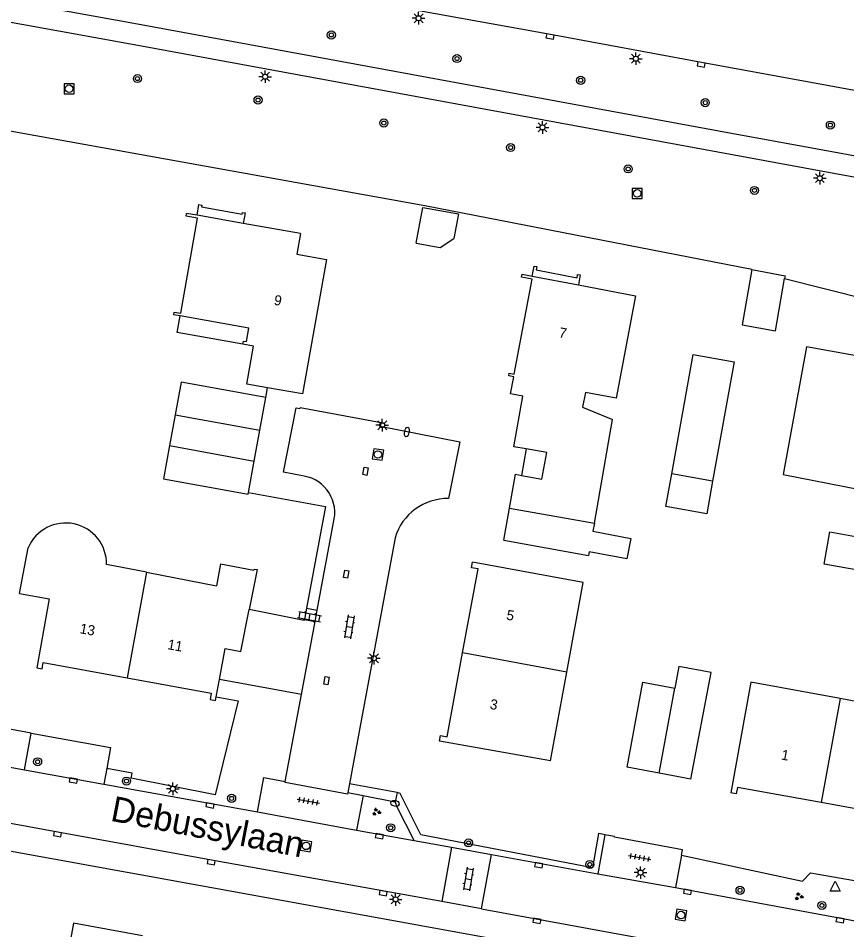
# Model space of a CAD drawing. Extents: x 132999 to 136000, y 398499 to 400501.
# Drawn here: x 133154.6 to 133236.7, y 399315.2 to 399405.6 of the extents above; entities that cross this region are included whole.
import ezdxf

# ---------------------------------------------------------------- set-up
doc = ezdxf.new("R2010")
doc.units = 0
for name, color, linetype in [('gg-afsc-erfafscheiding', 7, 'Continuous'), ('gg-afsc-haag', 7, 'Continuous'), ('gg-afsc-muur', 7, 'Continuous'), ('gg-anno-huisnummerreeks BGT', 7, 'Continuous'), ('gg-anno-openbare ruimte label', 7, 'Continuous'), ('gg-bbg-bijgebouw', 7, 'Continuous'), ('gg-bbg-gedigitaliseerde bebouwing', 7, 'Continuous'), ('gg-bbg-gedigitaliseerde bebouwing onder overbouw', 7, 'Continuous'), ('gg-bbg-gedigitaliseerde bijgebouw', 7, 'Continuous'), ('gg-bbg-gedigitaliseerde overbouw', 7, 'Continuous'), ('gg-bbg-hoofdgebouw', 7, 'Continuous'), ('gg-bbg-luifel en loopbrug', 7, 'Continuous'), ('gg-bbg-onder overbouw', 7, 'Continuous'), ('gg-bbg-pand overbouw', 7, 'Continuous'), ('gg-bbg-tussenscheiding', 7, 'Continuous'), ('gg-knt-verharding', 7, 'Continuous'), ('gt-grn-groengrens', 7, 'Continuous'), ('gt-symb-boom', 7, 'Continuous'), ('gt-symb-brandkraan', 7, 'Continuous'), ('gt-symb-groenvak', 7, 'Continuous'), ('gt-symb-klinker verharding', 7, 'Continuous'), ('gt-symb-kolk', 7, 'Continuous'), ('gt-symb-kolk center center', 7, 'Continuous'), ('gt-symb-lichtmast', 7, 'Continuous'), ('gt-symb-rioolschacht', 7, 'Continuous'), ('gt-symb-tegel verharding', 7, 'Continuous'), ('gt-symb-waterafsluiter', 7, 'Continuous')]:
    doc.layers.add(name, color=color, linetype=linetype)

# ---------------------------------------------------------------- blocks, each defined once
blk = doc.blocks.new('gt0-KOLK')
at = {"layer": 'gt-symb-kolk'}
blk.add_lwpolyline([(0, 0), (0.375, 0), (0.375, 0.4), (-0.375, 0.4), (-0.375, 0), (0, 0)], dxfattribs=at)
blk = doc.blocks.new('gt0-LMAST')
at = {"layer": 'gt-symb-lichtmast'}
for p, q in [((-0.182, 0.173), (-0.447, 0.438)), ((-0.005, 0.246), (-0.005, 0.621)), ((0.172, 0.173), (0.437, 0.438)), ((-0.255, -0.004), (-0.63, -0.004)), ((-0.182, -0.181), (-0.447, -0.446)), ((-0.005, -0.254), (-0.005, -0.629)), ((0.437, -0.446), (0.172, -0.181)), ((0.245, -0.004), (0.62, -0.004))]:
    blk.add_line(p, q, dxfattribs=at)
blk.add_circle((-0.005, -0.004), 0.25, dxfattribs=at)
blk = doc.blocks.new('gt0-RS')
at = {"layer": 'gt-symb-rioolschacht'}
blk.add_lwpolyline([(-0.5, -0.5), (0.5, -0.5), (0.5, 0.5), (-0.5, 0.5)], close=True, dxfattribs=at)
blk.add_circle((0, 0), 0.375, dxfattribs=at)
blk = doc.blocks.new('gt0-BOOM')
at = {"layer": 'gt-symb-boom'}
for radius in [0.4, 0.2]:
    blk.add_circle((0, 0), radius, dxfattribs=at)
blk = doc.blocks.new('gt0-BR')
at = {"layer": 'gt-symb-brandkraan'}
for centre, radius, start, end in [((-0.244, 0), 0.206, 107.56694, 252.43307), ((0.599, -2.664), 3, 106.89205, 107.56694), ((0, -0.691), 0.938, 73.10799, 106.89205), ((-0.599, -2.664), 3, 72.43309, 73.10799), ((0.244, 0), 0.206, 287.56695, 72.43309), ((0.599, 2.664), 3, 252.43307, 253.10797), ((0, 0.691), 0.938, 253.10797, 286.89206), ((-0.599, 2.664), 3, 286.89206, 287.56695)]:
    blk.add_arc(centre, radius, start, end, dxfattribs=at)
blk = doc.blocks.new('gt0-KL1')
at = {"layer": 'gt-symb-klinker verharding'}
for p, q in [((-1.15, 0.3), (1.15, 0.3)), ((-1, -0.3), (-1, 0.3)), ((-0.5, 0.3), (-0.5, 0.45)), ((0, -0.3), (0, 0.3)), ((0.5, 0.3), (0.5, 0.45)), ((1, -0.3), (1, 0.3)), ((-1.15, -0.3), (1.15, -0.3)), ((-0.5, -0.45), (-0.5, -0.3)), ((0.5, -0.45), (0.5, -0.3))]:
    blk.add_line(p, q, dxfattribs=at)
blk = doc.blocks.new('gt0-KOLKCC')
at = {"layer": 'gt-symb-kolk center center'}
blk.add_lwpolyline([(-0.375, 0.2), (0.375, 0.2), (0.375, -0.2), (-0.375, -0.2)], close=True, dxfattribs=at)
blk = doc.blocks.new('gt0-TEG1')
at = {"layer": 'gt-symb-tegel verharding'}
for p, q in [((-1.125, 0), (1.125, 0)), ((-0.9, -0.25), (-0.9, 0.25)), ((-0.45, -0.25), (-0.45, 0.25)), ((0, -0.25), (0, 0.25)), ((0.45, -0.25), (0.45, 0.25)), ((0.9, -0.25), (0.9, 0.25))]:
    blk.add_line(p, q, dxfattribs=at)
blk = doc.blocks.new('gt0-GRVAK')
at = {"layer": 'gt-symb-groenvak'}
for p, q in [((-0.11, 0.189), (-0.228, 0.24)), ((-0.182, 0.153), (0.088, 0.153)), ((-0.091, 0.211), (-0.156, 0.322)), ((-0.047, 0.214), (-0.047, 0.393)), ((-0.004, 0.211), (0.061, 0.322)), ((0.015, 0.189), (0.133, 0.24)), ((0.262, -0.052), (0.197, 0.059)), ((0.305, -0.049), (0.305, 0.13)), ((0.349, -0.052), (0.414, 0.059)), ((-0.245, -0.228), (-0.363, -0.177)), ((-0.318, -0.264), (-0.047, -0.264)), ((-0.226, -0.206), (-0.291, -0.095)), ((-0.183, -0.203), (-0.183, -0.024)), ((-0.139, -0.206), (-0.074, -0.095)), ((-0.12, -0.228), (-0.002, -0.177)), ((0.243, -0.074), (0.125, -0.023)), ((0.17, -0.11), (0.441, -0.11)), ((0.368, -0.074), (0.486, -0.023))]:
    blk.add_line(p, q, dxfattribs=at)
blk = doc.blocks.new('gt0-WAFSL')
at = {"layer": 'gt-symb-waterafsluiter'}
for p, q in [((-0.5, -0.333), (0, 0.667)), ((0, 0.667), (0.5, -0.333)), ((0.5, -0.333), (-0.5, -0.333))]:
    blk.add_line(p, q, dxfattribs=at)

msp = doc.modelspace()

# ---------------------------------------------------------------- linework, layer by layer
at = {"layer": 'gg-afsc-erfafscheiding'}
for p, q in [((133230.503, 399379.779), (133240.15, 399377.323)), ((133179.09, 399367.97), (133179.267, 399368.937)), ((133183.123, 399347.086), (133182.913, 399345.963)), ((133192.095, 399328.815), (133187.378, 399329.69))]:
    msp.add_line(p, q, dxfattribs=at)
for points in [[(133227.254, 399380.649), (133194.843, 399386.955), (133145.078, 399395.922), (133140.776, 399396.718)], [(133177.371, 399358.557), (133185.005, 399357.165), (133183.123, 399347.086)], [(133182.913, 399345.963), (133182.894, 399345.86), (133177.443, 399346.957)]]:
    msp.add_lwpolyline(points, dxfattribs=at)
at = {"layer": 'gg-afsc-haag'}
msp.add_line((133233.071, 399320.882), (133247.983, 399318.257), dxfattribs=at)
at = {"layer": 'gg-afsc-muur'}
for p, q in [((133212.695, 399324.651), (133212.26, 399324.735)), ((133213.651, 399324.469), (133212.695, 399324.651))]:
    msp.add_line(p, q, dxfattribs=at)
at = {"layer": 'gg-bbg-bijgebouw'}
for p, q in [((133227.256, 399380.659), (133227.254, 399380.649)), ((133178.499, 399364.735), (133179.09, 399367.97)), ((133177.94, 399361.674), (133178.499, 399364.735)), ((133177.371, 399358.557), (133177.94, 399361.674)), ((133177.34, 399358.39), (133177.371, 399358.557)), ((133202.67, 399353.84), (133203.242, 399357.001)), ((133218.062, 399330.753), (133214.905, 399331.349)), ((133221.221, 399330.157), (133218.062, 399330.753))]:
    msp.add_line(p, q, dxfattribs=at)
for points in [[(133227.254, 399380.649), (133226.302, 399375.158), (133229.603, 399374.585), (133230.503, 399379.779)], [(133227.256, 399380.659), (133230.544, 399380.014), (133230.503, 399379.779)]]:
    msp.add_lwpolyline(points, dxfattribs=at)
at = {"layer": 'gg-bbg-gedigitaliseerde bebouwing'}
for p, q in [((133215.74, 399378.05), (133213.822, 399367.904)), ((133211.649, 399355.524), (133213.459, 399365.805)), ((133154.69, 399348.55), (133155.546, 399353.07)), ((133167.273, 399350.651), (133163.313, 399351.414)), ((133174.614, 399351.477), (133174.211, 399349.301)), ((133167.273, 399350.651), (133174.211, 399349.301)), ((133207.29, 399331.96), (133208.91, 399340.771)), ((133244.86, 399336.51), (133236.006, 399338.13))]:
    msp.add_line(p, q, dxfattribs=at)
for points in [[(133170.61, 399376.064), (133169.967, 399376.18), (133170.012, 399376.436), (133170.662, 399376.32), (133172.342, 399385.741), (133171.199, 399385.946), (133171.248, 399386.219)], [(133213.822, 399367.904), (133210.766, 399368.483), (133210.485, 399366.999), (133213.459, 399365.805)], [(133230.367, 399360.328), (133239.484, 399358.566), (133238.603, 399354.012)], [(133208.91, 399340.771), (133210.54, 399349.632), (133199.57, 399351.65)], [(133236.006, 399338.13), (133227.143, 399339.751), (133225.16, 399328.79)]]:
    msp.add_lwpolyline(points, dxfattribs=at)
msp.add_arc((133159.269, 399351.49), 4.045, 358.92277, 157.00563, dxfattribs=at)
at = {"layer": 'gg-bbg-gedigitaliseerde bebouwing onder overbouw'}
msp.add_lwpolyline([(133176.821, 399373.245), (133176.878, 399373.57), (133177.187, 399373.515), (133177.42, 399374.83), (133170.61, 399376.064)], dxfattribs=at)
at = {"layer": 'gg-bbg-gedigitaliseerde bijgebouw'}
for p, q in [((133170.111, 399366.261), (133169.556, 399363.208)), ((133223.365, 399359.675), (133219.317, 399360.406)), ((133211.649, 399355.524), (133211.5, 399354.715)), ((133202.67, 399353.84), (133211.064, 399352.321))]:
    msp.add_line(p, q, dxfattribs=at)
for points in [[(133219.317, 399360.406), (133221.453, 399372.245), (133225.501, 399371.514), (133223.365, 399359.675)], [(133179.09, 399367.97), (133170.701, 399369.503), (133170.111, 399366.261)], [(133169.556, 399363.208), (133168.959, 399359.922), (133177.34, 399358.39)], [(133211.5, 399354.715), (133215.258, 399354.004), (133214.875, 399351.976), (133211.133, 399352.685), (133211.064, 399352.321)], [(133238.309, 399350.756), (133234.403, 399351.463), (133234.979, 399354.646), (133238.603, 399354.012)], [(133221.221, 399330.157), (133223.221, 399340.722), (133220.016, 399341.329), (133219.61, 399339.183)], [(133214.905, 399331.349), (133216.449, 399339.763), (133219.61, 399339.183)]]:
    msp.add_lwpolyline(points, dxfattribs=at)
at = {"layer": 'gg-bbg-gedigitaliseerde overbouw'}
msp.add_lwpolyline([(133176.821, 399373.245), (133170.314, 399374.414), (133170.61, 399376.064)], dxfattribs=at)
at = {"layer": 'gg-bbg-hoofdgebouw'}
for p, q in [((133172.29, 399386.035), (133171.248, 399386.219)), ((133182.523, 399384.223), (133176.865, 399385.225)), ((133210.062, 399379.125), (133215.74, 399378.05)), ((133174.177, 399338.316), (133174.492, 399340.038))]:
    msp.add_line(p, q, dxfattribs=at)
for points in [[(133182.523, 399384.223), (133182.161, 399382.182), (133185.11, 399381.662)], [(133185.11, 399381.662), (133182.715, 399368.325), (133179.267, 399368.937)], [(133204.882, 399362.883), (133203.68, 399363.09), (133204.549, 399368.119), (133203.35, 399368.34), (133203.669, 399370.017), (133203.17, 399370.11), (133203.21, 399370.37), (133203.71, 399370.28), (133205.49, 399379.71), (133204.44, 399379.91), (133204.49, 399380.18), (133205.499, 399379.989)], [(133179.267, 399368.937), (133177.204, 399369.303), (133177.87, 399373.055), (133176.821, 399373.245)], [(133252.96, 399369.41), (133239.465, 399371.878), (133239.435, 399371.782), (133232.668, 399372.985), (133230.367, 399360.328)], [(133204.431, 399360.255), (133206.46, 399359.89), (133206.94, 399362.53), (133204.882, 399362.883)], [(133203.242, 399357.001), (133203.85, 399360.36), (133204.431, 399360.255)], [(133174.614, 399351.477), (133177.918, 399350.865), (133177.938, 399350.973), (133178.233, 399350.919), (133177.443, 399346.957)], [(133198.59, 399342.668), (133200.13, 399350.99), (133199.48, 399351.1), (133199.57, 399351.65)], [(133154.69, 399348.55), (133157.64, 399348.01), (133156.401, 399341.17), (133156.94, 399341.07), (133157.05, 399341.71), (133165.372, 399340.2)], [(133174.492, 399340.038), (133175.054, 399343.104), (133176.618, 399342.818), (133177.443, 399346.957)], [(133207.29, 399331.96), (133196.31, 399333.93), (133196.41, 399334.47), (133197.05, 399334.35), (133198.59, 399342.668)], [(133165.372, 399340.2), (133173.69, 399338.69), (133173.57, 399338.05), (133174.11, 399337.95), (133174.177, 399338.316)], [(133244.86, 399336.51), (133242.87, 399325.57), (133242.32, 399325.68), (133242.45, 399326.32), (133234.133, 399327.825)], [(133234.133, 399327.825), (133225.82, 399329.33), (133225.7, 399328.69), (133225.16, 399328.79)], [(133166.877, 399314.62), (133160.04, 399315.87), (133159.251, 399311.558)]]:
    msp.add_lwpolyline(points, dxfattribs=at)
at = {"layer": 'gg-bbg-luifel en loopbrug'}
for p, q in [((133204.882, 399362.883), (133204.431, 399360.255)), ((133218.737, 399357.188), (133219.317, 399360.406)), ((133223.365, 399359.675), (133222.784, 399356.457)), ((133222.784, 399356.457), (133218.737, 399357.188))]:
    msp.add_line(p, q, dxfattribs=at)
for points in [[(133194.003, 399383.271), (133194.642, 399386.814), (133198.185, 399386.175), (133197.741, 399383.715)], [(133194.003, 399383.271), (133196.365, 399382.845), (133197.741, 399383.715)]]:
    msp.add_lwpolyline(points, dxfattribs=at)
at = {"layer": 'gg-bbg-onder overbouw'}
for p, q in [((133176.865, 399385.225), (133172.29, 399386.035)), ((133205.499, 399379.989), (133210.062, 399379.125))]:
    msp.add_line(p, q, dxfattribs=at)
at = {"layer": 'gg-bbg-pand overbouw'}
for points in [[(133172.29, 399386.035), (133172.476, 399387.085), (133172.741, 399387.038), (133172.718, 399386.858), (133176.754, 399386.143), (133176.784, 399386.312), (133177.048, 399386.275), (133176.865, 399385.225)], [(133205.499, 399379.989), (133205.688, 399380.989), (133205.95, 399380.938), (133205.897, 399380.613), (133209.931, 399379.837), (133209.994, 399380.166), (133210.258, 399380.117), (133210.062, 399379.125)]]:
    msp.add_lwpolyline(points, dxfattribs=at)
at = {"layer": 'gg-bbg-tussenscheiding'}
for p, q in [((133170.111, 399366.261), (133178.499, 399364.735)), ((133169.556, 399363.208), (133177.94, 399361.674)), ((133203.242, 399357.001), (133211.649, 399355.524)), ((133167.273, 399350.651), (133165.372, 399340.2)), ((133208.91, 399340.771), (133198.59, 399342.668)), ((133218.062, 399330.753), (133219.61, 399339.183)), ((133236.006, 399338.13), (133234.133, 399327.825))]:
    msp.add_line(p, q, dxfattribs=at)
at = {"layer": 'gg-knt-verharding'}
for p, q in [((133184.191, 399346.887), (133185.798, 399355.577)), ((133183.123, 399347.086), (133184.191, 399346.887)), ((133183.98, 399345.764), (133184.191, 399346.887)), ((133182.641, 399338.546), (133183.98, 399345.764)), ((133182.913, 399345.963), (133183.98, 399345.764)), ((133182.641, 399338.546), (133174.492, 399340.038)), ((133181.021, 399329.924), (133182.641, 399338.546)), ((133155.18, 399331.093), (133155.838, 399334.72)), ((133146.853, 399332.603), (133155.18, 399331.093)), ((133155.18, 399331.093), (133163.062, 399329.664)), ((133163.062, 399329.664), (133178.278, 399326.902)), ((133187.378, 399329.69), (133187.216, 399328.816)), ((133187.216, 399328.816), (133188.738, 399328.522)), ((133188.738, 399328.522), (133188.08, 399325.112)), ((133178.278, 399326.902), (133188.08, 399325.112)), ((133188.08, 399325.112), (133193.783, 399324.08)), ((133212.695, 399324.651), (133211.999, 399320.787)), ((133193.783, 399324.08), (133197.509, 399323.405)), ((133197.509, 399323.405), (133196.551, 399318.022)), ((133197.509, 399323.405), (133201.441, 399322.693)), ((133200.465, 399317.308), (133201.441, 399322.693)), ((133201.441, 399322.693), (133211.999, 399320.787)), ((133220.293, 399322.613), (133219.689, 399319.403)), ((133211.999, 399320.787), (133219.689, 399319.403)), ((133219.689, 399319.403), (133247.188, 399314.325)), ((133200.465, 399317.308), (133196.551, 399318.022))]:
    msp.add_line(p, q, dxfattribs=at)
for points in [[(133253.661, 399395.437), (133222.258, 399401.154), (133207.292, 399403.945), (133190.046, 399407.044), (133171.832, 399410.363), (133119.157, 399419.909), (133100.954, 399423.251), (133098.736, 399423.633)], [(133097.291, 399418.505), (133097.593, 399417.837), (133097.718, 399417.655), (133097.872, 399417.512), (133098.06, 399417.428), (133124.269, 399412.638), (133166.746, 399404.944), (133225.237, 399394.152), (133233.204, 399392.698)], [(133090.392, 399416.722), (133124.244, 399410.539), (133166.431, 399402.891), (133257.113, 399386.213)], [(133233.204, 399392.698), (133239.704, 399391.512), (133253.09, 399389.42)], [(133182.907, 399360.184), (133180.837, 399360.57), (133182.114, 399366.949), (133182.477, 399366.876), (133182.497, 399366.974), (133190.509, 399365.508), (133190.441, 399365.137), (133198.308, 399363.574), (133197.194, 399357.966)], [(133191.906, 399354.083), (133188.572, 399336.119), (133187.378, 399329.69)], [(133196.551, 399318.022), (133173.725, 399322.133), (133158.495, 399324.893), (133115.535, 399332.761), (133087.399, 399337.851), (133066.291, 399341.705), (133065.076, 399341.954)], [(133155.838, 399334.72), (133151.021, 399335.593), (133151.169, 399336.38)], [(133091.692, 399334.169), (133095.772, 399333.402), (133095.807, 399333.6), (133119.294, 399329.316), (133119.278, 399329.228), (133129.086, 399327.486), (133129.093, 399327.523), (133187.015, 399317.014), (133229.008, 399309.377), (133229.165, 399310.271), (133230.841, 399309.945), (133230.679, 399308.981), (133235.885, 399308.038), (133235.947, 399308.382), (133242.905, 399307.116), (133243.642, 399306.813), (133245.374, 399305.817)], [(133178.278, 399326.902), (133178.885, 399330.311), (133181.021, 399329.924)], [(133187.216, 399328.816), (133187.19, 399328.674), (133181, 399329.812), (133181.021, 399329.924)], [(133220.293, 399322.613), (133220.393, 399323.147), (133213.641, 399324.416), (133213.651, 399324.469)], [(133200.465, 399317.308), (133219.769, 399313.772), (133237.609, 399310.526), (133247.134, 399308.764)]]:
    msp.add_lwpolyline(points, dxfattribs=at)
for centre, radius, start, end in [((133182.224, 399356.545), 3.703, 344.85357, 79.36489), ((133197.141, 399352.496), 5.47, 89.44431, 163.13567)]:
    msp.add_arc(centre, radius, start, end, dxfattribs=at)
at = {"layer": 'gt-grn-groengrens'}
for p, q in [((133163.341, 399331.203), (133163.062, 399329.664)), ((133188.738, 399328.522), (133191.92, 399327.908)), ((133192.095, 399328.815), (133191.92, 399327.908))]:
    msp.add_line(p, q, dxfattribs=at)
for points in [[(133174.177, 399338.316), (133176.373, 399337.914), (133174.07, 399328.609), (133165.755, 399330.258), (133165.852, 399330.748), (133163.341, 399331.203)], [(133155.838, 399334.72), (133163.719, 399333.292), (133163.341, 399331.203)], [(133212.26, 399324.735), (133212.063, 399324.772), (133211.448, 399321.356), (133194.465, 399324.621), (133192.402, 399328.716), (133192.095, 399328.815)], [(133193.783, 399324.08), (133192.158, 399327.303), (133191.92, 399327.908)], [(133220.293, 399322.613), (133232.273, 399320.047), (133233.071, 399320.882)]]:
    msp.add_lwpolyline(points, dxfattribs=at)

# ---------------------------------------------------------------- block references
at = {"layer": 'gt-symb-boom'}
for p in [(133185.589, 399403.896), (133198.041, 399401.561), (133166.377, 399399.573), (133210.292, 399399.404), (133178.326, 399397.45), (133222.634, 399397.189), (133190.788, 399395.171), (133235.033, 399394.969), (133203.348, 399392.741), (133214.997, 399390.621), (133227.512, 399388.496), (133156.487, 399331.876), (133165.294, 399329.965), (133175.708, 399328.251), (133191.465, 399325.338), (133199.181, 399323.841), (133211.194, 399321.701), (133226.083, 399319.138), (133234.191, 399317.64)]:
    msp.add_blockref('gt0-BOOM', p, dxfattribs=at)
at = {"layer": 'gt-symb-brandkraan'}
for p, rotation in [((133193.068, 399364.553), 78.973355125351), ((133191.9, 399327.745), -8.830828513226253)]:
    msp.add_blockref('gt0-BR', p, dxfattribs=dict(at, rotation=rotation))
at = {"layer": 'gt-symb-groenvak'}
for p in [(133190.046, 399326.903), (133231.9, 399318.532)]:
    msp.add_blockref('gt0-GRVAK', p, dxfattribs=at)
at = {"layer": 'gt-symb-klinker verharding'}
for p, rotation in [((133183.435, 399346.259), -10.781616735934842), ((133187.363, 399345.245), -98.80280446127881), ((133199.155, 399320.256), -99.50001059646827)]:
    msp.add_blockref('gt0-KL1', p, dxfattribs=dict(at, rotation=rotation))
at = {"layer": 'gt-symb-kolk'}
for p, rotation in [((133207.292, 399403.945), 169.99903240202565), ((133222.258, 399401.154), 169.9990324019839), ((133160.059, 399330.208), 169.72041621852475), ((133173.604, 399327.755), 169.73629769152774), ((133158.495, 399324.893), 169.72835675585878), ((133190.386, 399324.691), 169.65545752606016), ((133173.725, 399322.133), 169.78538303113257), ((133206.173, 399321.836), 169.736297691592), ((133220.914, 399319.182), 169.7947555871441), ((133190.764, 399319.063), 169.80269757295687), ((133205.993, 399316.299), 169.60638000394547), ((133236.031, 399316.382), 169.4988246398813)]:
    msp.add_blockref('gt0-KOLK', p, dxfattribs=dict(at, rotation=rotation))
at = {"layer": 'gt-symb-kolk center center'}
for p, rotation in [((133188.981, 399360.661), -100.59139876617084), ((133187.052, 399350.464), -100.59139876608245), ((133185.105, 399339.912), -100.59139876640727)]:
    msp.add_blockref('gt0-KOLKCC', p, dxfattribs=dict(at, rotation=rotation))
at = {"layer": 'gt-symb-lichtmast'}
for p in [(133194.239, 399405.559), (133215.761, 399401.551), (133179.038, 399399.767), (133206.516, 399394.742), (133233.989, 399389.708), (133190.643, 399365.231), (133189.815, 399342.138), (133169.9, 399329.202), (133216.233, 399320.893), (133191.965, 399318.241)]:
    msp.add_blockref('gt0-LMAST', p, dxfattribs=at)
at = {"layer": 'gt-symb-rioolschacht'}
for p in [(133159.607, 399398.569), (133215.892, 399388.197)]:
    msp.add_blockref('gt0-RS', p, dxfattribs=at)
for p, rotation in [((133190.207, 399362.324), -98.44736918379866), ((133183.09, 399323.542), -9.304457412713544), ((133220.237, 399316.686), 170.92374780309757)]:
    msp.add_blockref('gt0-RS', p, dxfattribs=dict(at, rotation=rotation))
at = {"layer": 'gt-symb-tegel verharding'}
for p, rotation in [((133183.317, 399327.97), -10.433024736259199), ((133216.143, 399322.389), -10.433024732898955)]:
    msp.add_blockref('gt0-TEG1', p, dxfattribs=dict(at, rotation=rotation))
at = {"layer": 'gt-symb-waterafsluiter'}
msp.add_blockref('gt0-WAFSL', (133235.511, 399319.394), dxfattribs=at)

# ---------------------------------------------------------------- texts
at = {"layer": 'gg-anno-huisnummerreeks BGT'}
for s, rotation, p in [('9', 349.8, (133179.845, 399377.172)), ('7', 349.3, (133208.079, 399373.952)), ('5', 349.5, (133202.873, 399345.967)), ('13', 349.7, (133160.609, 399344.622)), ('11', 349.7, (133169.301, 399343.044)), ('3', 349.5, (133201.237, 399337.128)), ('1', 349.7, (133230.108, 399332.11))]:
    msp.add_text(s, height=1, rotation=rotation, dxfattribs=at).set_placement(p)
at = {"layer": 'gg-anno-openbare ruimte label'}
msp.add_text('Debussylaan', height=2.5, rotation=349.1, dxfattribs=at).set_placement((133163.617, 399326.045))

doc.saveas('drawing.dxf')
